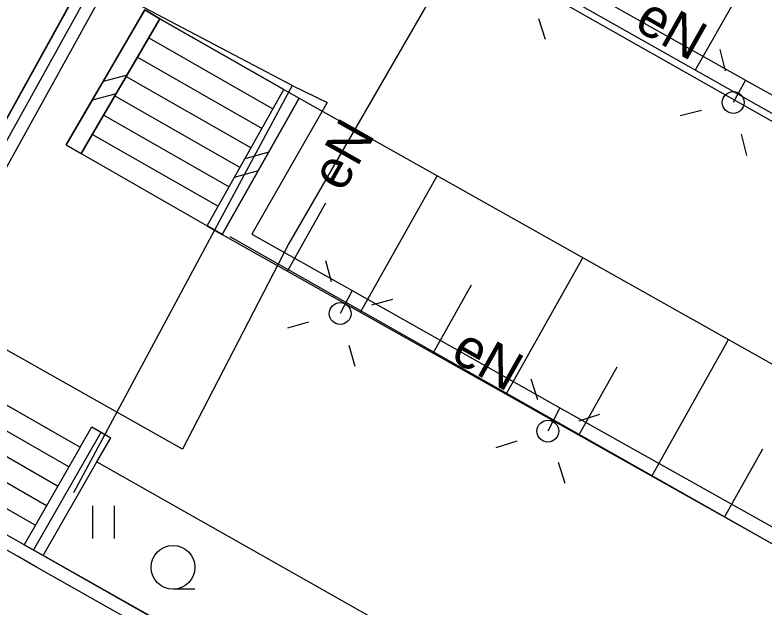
# Model space of a CAD drawing. Extents: x 6434771 to 6436222, y 5663454 to 5664782.
# Drawn here: x 6435413.1 to 6435430.23, y 5664073.26 to 5664086.81 of the extents above; entities that cross this region are included whole.
import ezdxf

# ---------------------------------------------------------------- set-up
doc = ezdxf.new("R2010")
doc.units = 0
for name, color, linetype in [('Warstwa 10', 7, 'Continuous'), ('Warstwa 12', 7, 'Continuous'), ('Warstwa 13', 7, 'Continuous'), ('Warstwa 2', 7, 'Continuous'), ('Warstwa 20', 7, 'Continuous'), ('Warstwa 21', 7, 'Continuous'), ('Warstwa 35', 7, 'Continuous'), ('Warstwa 36', 7, 'Continuous'), ('Warstwa 4', 7, 'Continuous'), ('Warstwa 5', 7, 'Continuous'), ('Warstwa 51', 7, 'Continuous'), ('Warstwa 6', 7, 'Continuous'), ('Warstwa 9', 7, 'Continuous')]:
    doc.layers.add(name, color=color, linetype=linetype)

msp = doc.modelspace()

# ---------------------------------------------------------------- linework, layer by layer
at = {"layer": 'Warstwa 10'}
for p, q in [((6435428.664, 5664085.555), (6435432.256, 5664091.907)), ((6435422.114, 5664089.259), (6435448.571, 5664074.297)), ((6435415.665, 5664085.438), (6435415.118, 5664085.294)), ((6435415.416, 5664085.01), (6435414.869, 5664084.866)), ((6435417.844, 5664081.792), (6435419.602, 5664084.911)), ((6435419.602, 5664084.911), (6435446.059, 5664070.018)), ((6435418.905, 5664083.674), (6435418.361, 5664083.522)), ((6435418.661, 5664083.243), (6435418.118, 5664083.091)), ((6435421.002, 5664080.014), (6435422.759, 5664083.134)), ((6435419.336, 5664080.952), (6435420.215, 5664082.512)), ((6435417.844, 5664081.792), (6435444.321, 5664066.878)), ((6435424.333, 5664078.138), (6435426.09, 5664081.259)), ((6435422.668, 5664079.076), (6435423.546, 5664080.637)), ((6435427.664, 5664076.261), (6435429.423, 5664079.383)), ((6435425.999, 5664077.2), (6435426.878, 5664078.76)), ((6435429.33, 5664075.323), (6435430.209, 5664076.884))]:
    msp.add_line(p, q, dxfattribs=at)
for points in [[(6435416.071, 5664086.93), (6435414.273, 5664083.842), (6435414.619, 5664083.64), (6435416.416, 5664086.729)], [(6435419.254, 5664085.108), (6435419.602, 5664084.911), (6435417.844, 5664081.792), (6435417.496, 5664081.989)]]:
    msp.add_lwpolyline(points, close=True, dxfattribs=at)
at = {"layer": 'Warstwa 12'}
for points in [[(6435425.74, 5664095.94), (6435422.19, 5664089.65), (6435425.12, 5664087.97), (6435429.81, 5664085.32), (6435436.04, 5664081.86), (6435440.82, 5664079.17), (6435445.51, 5664076.52), (6435449.12, 5664074.5), (6435451.87, 5664079.35), (6435464.24, 5664072.34), (6435461.54, 5664067.55), (6435465.52, 5664065.27), (6435470.24, 5664062.65), (6435474.95, 5664059.94), (6435480.94, 5664056.59), (6435485.82, 5664053.79), (6435488.68, 5664052.82), (6435491.81, 5664058.25), (6435498.51, 5664054.44), (6435492.26, 5664043.25)], [(6435426.619, 5664092.553), (6435425.924, 5664092.941), (6435419.366, 5664081.58), (6435416.93, 5664076.879), (6435410.453, 5664080.528), (6435406.028, 5664072.701)], [(6435419.44, 5664085.2), (6435415.18, 5664087.45), (6435410.86, 5664079.63), (6435410.61, 5664079.76), (6435409.75, 5664078.31)], [(6435429.81, 5664085.32), (6435429.53, 5664084.81)], [(6435419.44, 5664085.2), (6435414.44, 5664075.88)], [(6435419.44, 5664085.2), (6435420.24, 5664084.81), (6435418.52, 5664081.8), (6435420.81, 5664080.51), (6435425.56, 5664077.82), (6435431.74, 5664074.36), (6435436.7, 5664071.58), (6435441.56, 5664068.83), (6435444.74, 5664067.02), (6435443.1, 5664064.19), (6435455.77, 5664057.09), (6435457.38, 5664059.92), (6435461.3, 5664057.68), (6435466.02, 5664055.07), (6435470.71, 5664052.39), (6435476.76, 5664048.98), (6435481.49, 5664046.28), (6435484.1, 5664044.85)], [(6435420.81, 5664080.51), (6435420.54, 5664079.98)], [(6435425.56, 5664077.82), (6435425.29, 5664077.29)]]:
    msp.add_lwpolyline(points, dxfattribs=at)
at = {"layer": 'Warstwa 2'}
for centre in [(6435429.53, 5664084.81), (6435420.54, 5664079.98), (6435425.29, 5664077.29)]:
    msp.add_circle(centre, 0.25, dxfattribs=at)
at = {"layer": 'Warstwa 20'}
for p, q in [((6435422.114, 5664089.259), (6435448.571, 5664074.297)), ((6435417.844, 5664081.792), (6435444.321, 5664066.878))]:
    msp.add_line(p, q, dxfattribs=at)
at = {"layer": 'Warstwa 21'}
msp.add_line((6435419.602, 5664084.911), (6435446.059, 5664070.018), dxfattribs=at)
at = {"layer": 'Warstwa 35'}
for points in [[(6435482.05, 5664029.82), (6435484.497, 5664034.423), (6435484.063, 5664034.673), (6435480.052, 5664036.933), (6435479.618, 5664037.18), (6435413.743, 5664074.44), (6435413.309, 5664074.688), (6435409.114, 5664077.07), (6435408.677, 5664077.313), (6435406.028, 5664072.701)], [(6435481.929, 5664030.232), (6435484.096, 5664034.308), (6435483.914, 5664034.412), (6435479.904, 5664036.672), (6435479.47, 5664036.919), (6435413.595, 5664074.179), (6435413.161, 5664074.427), (6435408.967, 5664076.808), (6435408.79, 5664076.907), (6435406.439, 5664072.814)]]:
    msp.add_lwpolyline(points, close=True, dxfattribs=at)
at = {"layer": 'Warstwa 36'}
for p, q in [((6435416.16, 5664086.288), (6435419.003, 5664084.662)), ((6435415.903, 5664085.846), (6435418.752, 5664084.217)), ((6435415.646, 5664085.405), (6435418.501, 5664083.771)), ((6435415.389, 5664084.964), (6435418.249, 5664083.326)), ((6435415.133, 5664084.523), (6435417.998, 5664082.88)), ((6435414.875, 5664084.081), (6435417.748, 5664082.435)), ((6435414.335, 5664076.475), (6435410.122, 5664078.892)), ((6435414.078, 5664076.028), (6435409.873, 5664078.442)), ((6435413.822, 5664075.582), (6435409.623, 5664077.991)), ((6435413.566, 5664075.135), (6435409.374, 5664077.54))]:
    msp.add_line(p, q, dxfattribs=at)
msp.add_lwpolyline([(6435416.416, 5664086.729), (6435414.619, 5664083.64), (6435417.496, 5664081.989), (6435419.254, 5664085.108)], close=True, dxfattribs=at)
msp.add_lwpolyline([(6435409.114, 5664077.07), (6435410.371, 5664079.342), (6435414.591, 5664076.921), (6435413.309, 5664074.688), (6435409.115, 5664077.07)], dxfattribs=at)
at = {"layer": 'Warstwa 4'}
for points in [[(6435449.414, 5664073.628), (6435422.376, 5664088.934)], [(6435425.075, 5664086.735), (6435425.225, 5664086.258)], [(6435429.35, 5664085.538), (6435429.229, 5664086.023)], [(6435428.802, 5664084.63), (6435428.317, 5664084.509)], [(6435429.71, 5664084.082), (6435429.831, 5664083.597)], [(6435445.335, 5664066.257), (6435418.027, 5664081.736)], [(6435420.341, 5664080.703), (6435420.208, 5664081.185)], [(6435421.263, 5664080.179), (6435421.745, 5664080.312)], [(6435419.817, 5664079.781), (6435419.335, 5664079.648)], [(6435420.739, 5664079.257), (6435420.872, 5664078.775)], [(6435425.058, 5664078.003), (6435424.904, 5664078.479)], [(6435426.003, 5664077.522), (6435426.479, 5664077.676)], [(6435424.577, 5664077.058), (6435424.101, 5664076.904)], [(6435425.522, 5664076.577), (6435425.676, 5664076.101)]]:
    msp.add_lwpolyline(points, dxfattribs=at)
at = {"layer": 'Warstwa 5'}
for p, q in [((6435413.743, 5664074.44), (6435414.974, 5664076.586)), ((6435414.974, 5664076.586), (6435441.36, 5664061.66)), ((6435414.881, 5664074.833), (6435414.881, 5664075.583)), ((6435415.381, 5664074.833), (6435415.381, 5664075.583)), ((6435413.743, 5664074.44), (6435440.086, 5664059.54))]:
    msp.add_line(p, q, dxfattribs=at)
at = {"layer": 'Warstwa 51'}
for points in [[(6435414.727, 5664087.734), (6435408.896, 5664077.191)], [(6435413.526, 5664074.564), (6435415.074, 5664077.262)], [(6435414.858, 5664077.386), (6435415.291, 5664077.137)], [(6435413.31, 5664074.689), (6435413.743, 5664074.44)]]:
    msp.add_lwpolyline(points, dxfattribs=at)
at = {"layer": 'Warstwa 6'}
msp.add_line((6435417.217, 5664073.672), (6435416.717, 5664073.672), dxfattribs=at)
msp.add_circle((6435416.717, 5664074.172), 0.5, dxfattribs=at)
at = {"layer": 'Warstwa 9'}
for p, q in [((6435422.114, 5664089.259), (6435448.571, 5664074.297)), ((6435408.896, 5664077.191), (6435414.727, 5664087.735)), ((6435410.371, 5664079.342), (6435414.946, 5664087.613)), ((6435415.119, 5664085.294), (6435416.071, 5664086.93)), ((6435416.071, 5664086.93), (6435416.416, 5664086.729)), ((6435416.416, 5664086.729), (6435419.254, 5664085.108)), ((6435414.869, 5664084.866), (6435415.119, 5664085.294)), ((6435419.254, 5664085.108), (6435419.602, 5664084.911)), ((6435414.273, 5664083.842), (6435414.869, 5664084.866)), ((6435419.602, 5664084.911), (6435446.059, 5664070.018)), ((6435414.273, 5664083.842), (6435414.619, 5664083.64)), ((6435414.619, 5664083.64), (6435417.496, 5664081.989)), ((6435417.496, 5664081.989), (6435417.844, 5664081.792)), ((6435417.844, 5664081.792), (6435444.321, 5664066.878)), ((6435410.371, 5664079.342), (6435414.59, 5664076.921)), ((6435414.59, 5664076.921), (6435414.857, 5664077.386)), ((6435414.857, 5664077.386), (6435415.074, 5664077.262)), ((6435415.074, 5664077.262), (6435415.291, 5664077.138)), ((6435414.974, 5664076.586), (6435415.291, 5664077.138)), ((6435414.974, 5664076.586), (6435441.36, 5664061.66))]:
    msp.add_line(p, q, dxfattribs=at)

# ---------------------------------------------------------------- texts
at = {"layer": 'Warstwa 13'}
for rotation, p in [(330.5336, (6435427.232, 5664086.505)), (60.5273, (6435420.596, 5664082.73)), (330.4763, (6435423.029, 5664078.937))]:
    msp.add_text('eN', height=0.9, rotation=rotation, dxfattribs=at).set_placement(p)

doc.saveas('drawing.dxf')
